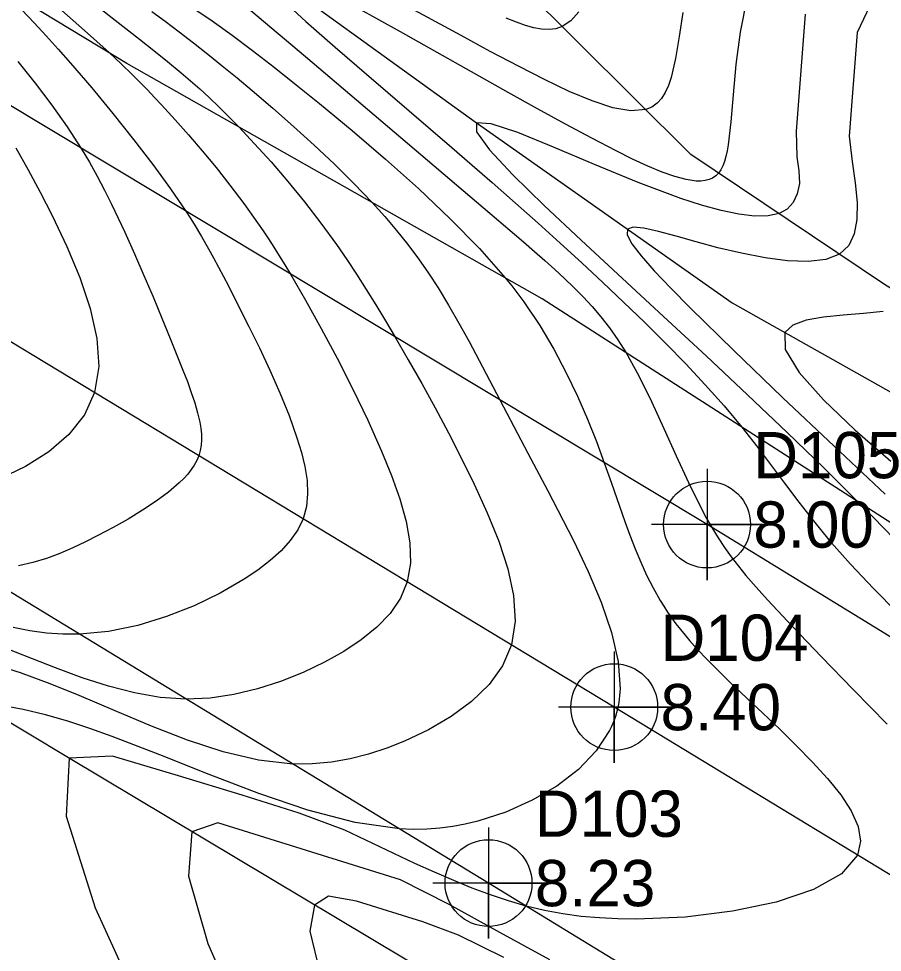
# Model space of a CAD drawing. Extents: x 2356077 to 2359823, y 225951 to 227822.
# Drawn here: x 2356934.2 to 2356980.8, y 227080.3 to 227130.7 of the extents above; entities that cross this region are included whole.
import ezdxf

# ---------------------------------------------------------------- set-up
doc = ezdxf.new("R2010")
doc.units = 0
for name, color, linetype in [('DTM Contours Major', 7, 'Continuous'), ('DTM Contours Minor', 7, 'Continuous'), ('Exist DTM Crownline', 7, 'Continuous'), ('Exist DTM Crownline Cogo Elevation', 7, 'Continuous'), ('Exist DTM Crownline Cogo Number', 7, 'Continuous'), ('Exist DTM Crownline Cogo Point CELL', 7, 'Continuous'), ('Exist Roads EOP', 7, 'Continuous'), ('Exist Roads EOP Cogo Elevation', 7, 'Continuous'), ('Exist Roads EOP Cogo Number', 7, 'Continuous'), ('Exist Roads EOP Cogo Point CELL', 7, 'Continuous'), ('PH Exist DTM Breakline', 7, 'Continuous')]:
    doc.layers.add(name, color=color, linetype=linetype)

msp = doc.modelspace()

# ---------------------------------------------------------------- linework, layer by layer
at = {"layer": 'DTM Contours Major'}
for points in [[(2356970.046, 227131.026), (2356969.842, 227129.718), (2356969.644, 227128.535), (2356969.405, 227127.512), (2356969.261, 227127.083), (2356969.09, 227126.704), (2356968.888, 227126.379), (2356968.649, 227126.113), (2356968.366, 227125.91), (2356968.035, 227125.774), (2356967.238, 227125.709), (2356966.263, 227125.877), (2356965.141, 227126.24), (2356963.902, 227126.758), (2356962.577, 227127.39), (2356961.196, 227128.097), (2356959.644, 227128.918), (2356958.072, 227129.767), (2356954.907, 227131.485)], [(2356934.362, 227131.153), (2356935.021, 227130.459), (2356935.674, 227129.753), (2356936.324, 227129.03), (2356936.976, 227128.288), (2356938.128, 227126.94), (2356939.272, 227125.555), (2356940.38, 227124.164), (2356941.424, 227122.801), (2356942.376, 227121.496), (2356943.206, 227120.283), (2356943.437, 227119.928), (2356943.655, 227119.582), (2356944.06, 227118.913), (2356944.436, 227118.259), (2356944.709, 227117.766), (2356944.977, 227117.268), (2356945.51, 227116.246), (2356946.058, 227115.164), (2356946.61, 227114.06), (2356947.179, 227112.897), (2356947.744, 227111.694), (2356948.284, 227110.47), (2356948.779, 227109.244), (2356949.21, 227108.036), (2356949.448, 227107.253), (2356949.634, 227106.488), (2356949.751, 227105.745), (2356949.784, 227105.026), (2356949.717, 227104.334), (2356949.536, 227103.672), (2356949.247, 227103.07), (2356948.849, 227102.494), (2356948.351, 227101.943), (2356947.764, 227101.413), (2356947.097, 227100.903), (2356946.36, 227100.409), (2356945.07, 227099.662), (2356943.66, 227098.978), (2356942.162, 227098.386), (2356940.609, 227097.913), (2356939.034, 227097.587), (2356937.469, 227097.435), (2356936.574, 227097.436), (2356935.685, 227097.5), (2356934.793, 227097.62), (2356933.89, 227097.791)], [(2356946.713, 227131.121), (2356948.195, 227129.886), (2356949.674, 227128.641), (2356954.099, 227124.882), (2356959.619, 227120.18), (2356961.437, 227118.625), (2356962.028, 227118.114), (2356962.594, 227117.618), (2356963.136, 227117.132), (2356963.656, 227116.651), (2356964.156, 227116.169), (2356964.661, 227115.659), (2356965.149, 227115.131), (2356965.622, 227114.577), (2356966.082, 227113.984), (2356966.531, 227113.342), (2356966.973, 227112.64), (2356967.665, 227111.385), (2356968.345, 227110.004), (2356969.016, 227108.549), (2356969.683, 227107.074), (2356970.348, 227105.633), (2356971.016, 227104.277), (2356971.309, 227103.726), (2356971.605, 227103.203), (2356971.944, 227102.647), (2356972.293, 227102.119), (2356972.657, 227101.611), (2356973.04, 227101.113), (2356973.448, 227100.613), (2356974, 227099.972), (2356974.613, 227099.289), (2356975.975, 227097.827), (2356977.531, 227096.208), (2356979.245, 227094.453), (2356981.08, 227092.581)], [(2356962.852, 227079.845), (2356960.158, 227081.321), (2356957.422, 227082.829), (2356954.803, 227084.17), (2356944.944, 227087.242), (2356943.532, 227086.77), (2356943.36, 227084.368), (2356944.398, 227080.732), (2356946.334, 227076.28)]]:
    msp.add_lwpolyline(points, dxfattribs=at)
at = {"layer": 'DTM Contours Minor'}
for points in [[(2356948.312, 227131.802), (2356949.692, 227130.537), (2356951.279, 227129.136), (2356952.959, 227127.681), (2356957.572, 227123.72), (2356958.674, 227122.768), (2356959.751, 227121.831), (2356961.013, 227120.721), (2356962.237, 227119.631), (2356963.427, 227118.556), (2356964.588, 227117.492), (2356965.724, 227116.434), (2356966.838, 227115.379), (2356967.985, 227114.272), (2356969.107, 227113.161), (2356970.199, 227112.042), (2356971.255, 227110.914), (2356972.269, 227109.773), (2356973.234, 227108.617), (2356974.018, 227107.618), (2356974.778, 227106.61), (2356975.532, 227105.595), (2356976.296, 227104.577), (2356977.086, 227103.558), (2356977.919, 227102.542), (2356979.09, 227101.22), (2356980.335, 227099.904), (2356981.628, 227098.594)], [(2356973.5, 227131.791), (2356973.135, 227129.96), (2356972.902, 227128.203), (2356972.751, 227126.57), (2356972.631, 227125.111), (2356972.49, 227123.878), (2356972.434, 227123.549), (2356972.369, 227123.248), (2356972.292, 227122.976), (2356972.202, 227122.733), (2356972.095, 227122.522), (2356971.969, 227122.343), (2356971.821, 227122.194), (2356971.651, 227122.078), (2356971.46, 227121.993), (2356971.249, 227121.939), (2356971.016, 227121.913), (2356970.763, 227121.915), (2356970.22, 227121.99), (2356969.604, 227122.154), (2356968.916, 227122.399), (2356968.159, 227122.717), (2356967.332, 227123.101), (2356966.44, 227123.543), (2356965.131, 227124.221), (2356963.715, 227124.981), (2356962.203, 227125.812), (2356960.606, 227126.703), (2356954.801, 227129.971), (2356952.453, 227131.271)], [(2356936.21, 227131.397), (2356937.736, 227130.053), (2356939.061, 227128.853), (2356939.715, 227128.239), (2356940.304, 227127.669), (2356940.728, 227127.248), (2356941.131, 227126.838), (2356941.518, 227126.435), (2356941.894, 227126.033), (2356942.638, 227125.218), (2356943.358, 227124.406), (2356944.094, 227123.549), (2356944.841, 227122.647), (2356945.593, 227121.697), (2356946.343, 227120.699), (2356947.087, 227119.652), (2356947.377, 227119.226), (2356947.667, 227118.789), (2356947.958, 227118.339), (2356948.252, 227117.874), (2356948.55, 227117.391), (2356948.855, 227116.886), (2356949.675, 227115.482), (2356950.524, 227113.957), (2356951.381, 227112.344), (2356952.223, 227110.678), (2356953.028, 227108.993), (2356953.772, 227107.323), (2356954.31, 227106.014), (2356954.764, 227104.746), (2356955.106, 227103.529), (2356955.306, 227102.37), (2356955.335, 227101.279), (2356955.162, 227100.265), (2356954.792, 227099.377), (2356954.238, 227098.562), (2356953.526, 227097.814), (2356952.681, 227097.13), (2356951.73, 227096.503), (2356950.698, 227095.928), (2356949.536, 227095.373), (2356948.324, 227094.886), (2356947.075, 227094.483), (2356945.8, 227094.18), (2356944.514, 227093.99), (2356943.228, 227093.93), (2356941.827, 227094.022), (2356940.43, 227094.263), (2356939.029, 227094.627), (2356937.611, 227095.087), (2356936.166, 227095.618), (2356932.751, 227096.95)], [(2356943.581, 227131.276), (2356944.625, 227130.559), (2356945.702, 227129.786), (2356946.816, 227128.956), (2356947.971, 227128.067), (2356949.172, 227127.118), (2356950.423, 227126.106), (2356952.183, 227124.648), (2356953.984, 227123.104), (2356955.769, 227121.505), (2356957.48, 227119.881), (2356959.061, 227118.262), (2356960.455, 227116.679), (2356960.804, 227116.245), (2356961.136, 227115.815), (2356961.452, 227115.388), (2356961.753, 227114.962), (2356962.041, 227114.535), (2356962.318, 227114.107), (2356963.073, 227112.84), (2356963.749, 227111.563), (2356964.353, 227110.294), (2356964.893, 227109.049), (2356965.374, 227107.844), (2356965.802, 227106.695), (2356966.196, 227105.59), (2356966.914, 227103.533), (2356967.186, 227102.786), (2356967.467, 227102.052), (2356967.765, 227101.331), (2356968.084, 227100.625), (2356968.43, 227099.936), (2356968.811, 227099.264), (2356969.008, 227098.945), (2356969.216, 227098.63), (2356969.435, 227098.316), (2356969.665, 227098.004), (2356969.907, 227097.692), (2356970.162, 227097.379), (2356970.409, 227097.09), (2356970.667, 227096.799), (2356970.938, 227096.505), (2356971.22, 227096.206), (2356971.515, 227095.903), (2356971.822, 227095.594), (2356972.621, 227094.816), (2356974.365, 227093.168), (2356975.269, 227092.306), (2356976.167, 227091.426), (2356977.04, 227090.532), (2356977.85, 227089.645), (2356978.566, 227088.76), (2356979.136, 227087.892), (2356979.511, 227087.051), (2356979.639, 227086.25), (2356979.471, 227085.502), (2356978.601, 227084.497), (2356977.091, 227083.65), (2356975.085, 227082.97), (2356972.728, 227082.469), (2356970.166, 227082.158), (2356967.542, 227082.046), (2356966.539, 227082.059), (2356965.545, 227082.109), (2356964.556, 227082.198), (2356963.568, 227082.333), (2356962.578, 227082.516), (2356961.581, 227082.753), (2356960.627, 227083.029), (2356959.66, 227083.354), (2356958.676, 227083.723), (2356957.669, 227084.133), (2356956.637, 227084.58), (2356955.574, 227085.061), (2356951.801, 227086.851), (2356949.331, 227087.779), (2356946.243, 227088.742), (2356942.817, 227089.782), (2356939.254, 227090.853), (2356936.908, 227090.735), (2356936.744, 227087.601), (2356938.319, 227082.653), (2356941.103, 227076.532)], [(2356980.137, 227131.369), (2356979.447, 227129.934), (2356979.012, 227124.333), (2356979.174, 227122.966), (2356979.344, 227121.81), (2356979.456, 227120.748), (2356979.431, 227119.839), (2356979.292, 227119.057), (2356978.996, 227118.424), (2356978.497, 227117.962), (2356977.752, 227117.682), (2356976.802, 227117.574), (2356975.695, 227117.612), (2356974.481, 227117.766), (2356973.21, 227118.01), (2356971.931, 227118.315), (2356970.766, 227118.63), (2356969.683, 227118.937), (2356968.725, 227119.196), (2356967.938, 227119.371), (2356967.366, 227119.422), (2356967.053, 227119.312), (2356967.031, 227119.01), (2356967.285, 227118.524), (2356967.784, 227117.87), (2356968.496, 227117.064), (2356969.393, 227116.123), (2356970.443, 227115.064), (2356972.788, 227112.759), (2356975.429, 227110.219), (2356978.205, 227107.587), (2356980.958, 227105.007)], [(2356938.654, 227131.171), (2356940.705, 227129.58), (2356941.482, 227128.969), (2356942.228, 227128.367), (2356942.961, 227127.756), (2356943.456, 227127.33), (2356943.956, 227126.887), (2356944.464, 227126.422), (2356944.984, 227125.929), (2356945.519, 227125.403), (2356946.072, 227124.839), (2356946.925, 227123.931), (2356947.809, 227122.943), (2356948.708, 227121.89), (2356949.607, 227120.786), (2356950.49, 227119.644), (2356951.341, 227118.479), (2356951.892, 227117.683), (2356952.426, 227116.879), (2356952.95, 227116.062), (2356953.467, 227115.227), (2356953.983, 227114.371), (2356954.504, 227113.489), (2356955.218, 227112.257), (2356955.941, 227110.978), (2356956.666, 227109.659), (2356957.384, 227108.307), (2356958.09, 227106.93), (2356958.773, 227105.534), (2356959.481, 227103.997), (2356960.105, 227102.468), (2356960.596, 227100.969), (2356960.906, 227099.52), (2356960.986, 227098.143), (2356960.788, 227096.859), (2356960.31, 227095.737), (2356959.579, 227094.718), (2356958.64, 227093.801), (2356957.539, 227092.986), (2356956.318, 227092.272), (2356955.023, 227091.659), (2356954.058, 227091.277), (2356953.076, 227090.956), (2356952.079, 227090.702), (2356951.065, 227090.524), (2356950.034, 227090.429), (2356948.986, 227090.424), (2356947.127, 227090.636), (2356945.227, 227091.086), (2356943.298, 227091.717), (2356941.351, 227092.471), (2356939.397, 227093.292), (2356937.448, 227094.122), (2356935.878, 227094.762), (2356934.277, 227095.353), (2356932.604, 227095.875)], [(2356941.381, 227131.07), (2356942.096, 227130.545), (2356942.853, 227129.975), (2356943.618, 227129.385), (2356944.391, 227128.775), (2356945.175, 227128.143), (2356945.972, 227127.488), (2356946.783, 227126.808), (2356947.898, 227125.854), (2356949.025, 227124.865), (2356950.143, 227123.851), (2356951.235, 227122.821), (2356952.281, 227121.787), (2356953.263, 227120.759), (2356953.946, 227119.998), (2356954.588, 227119.241), (2356955.192, 227118.484), (2356955.762, 227117.719), (2356956.305, 227116.943), (2356956.823, 227116.151), (2356957.398, 227115.209), (2356957.955, 227114.238), (2356958.501, 227113.24), (2356959.045, 227112.216), (2356960.153, 227110.092), (2356961.678, 227107.215), (2356962.75, 227105.187), (2356963.299, 227104.136), (2356964.132, 227102.5), (2356964.927, 227100.833), (2356965.629, 227099.168), (2356966.186, 227097.535), (2356966.544, 227095.967), (2356966.649, 227094.494), (2356966.641, 227094.305), (2356966.628, 227094.117), (2356966.608, 227093.933), (2356966.582, 227093.75), (2356966.55, 227093.57), (2356966.512, 227093.392), (2356966.461, 227093.193), (2356966.402, 227092.997), (2356966.334, 227092.803), (2356966.259, 227092.612), (2356966.176, 227092.424), (2356966.086, 227092.238), (2356965.365, 227091.134), (2356964.401, 227090.129), (2356963.237, 227089.235), (2356961.915, 227088.465), (2356960.479, 227087.831), (2356958.971, 227087.345), (2356958.298, 227087.183), (2356957.617, 227087.053), (2356956.924, 227086.96), (2356956.216, 227086.905), (2356955.491, 227086.89), (2356954.744, 227086.918), (2356952.351, 227087.266), (2356949.798, 227087.935), (2356947.149, 227088.83), (2356944.463, 227089.855), (2356941.803, 227090.913), (2356939.228, 227091.909), (2356938.023, 227092.341), (2356936.834, 227092.732), (2356935.639, 227093.077), (2356934.418, 227093.372), (2356933.153, 227093.612)], [(2356976.644, 227130.928), (2356976.153, 227124.601), (2356976.196, 227123.216), (2356976.306, 227122.462), (2356976.341, 227121.774), (2356976.208, 227121.218), (2356975.993, 227120.755), (2356975.675, 227120.397), (2356975.233, 227120.152), (2356974.64, 227120.028), (2356973.911, 227120.022), (2356973.06, 227120.124), (2356972.102, 227120.325), (2356971.052, 227120.613), (2356969.926, 227120.978), (2356967.628, 227121.84), (2356965.279, 227122.809), (2356963.056, 227123.751), (2356961.135, 227124.53), (2356959.693, 227125.011), (2356958.906, 227125.059), (2356958.9, 227124.574), (2356959.596, 227123.607), (2356960.858, 227122.249), (2356962.552, 227120.591), (2356964.543, 227118.723), (2356969.004, 227114.604), (2356971.299, 227112.473), (2356973.538, 227110.373), (2356975.679, 227108.339), (2356977.679, 227106.402), (2356979.495, 227104.594), (2356980.313, 227103.758), (2356982.601, 227101.395)], [(2356964.424, 227131.047), (2356964.002, 227130.574), (2356963.533, 227130.257), (2356963.187, 227130.142), (2356962.816, 227130.099), (2356962.417, 227130.12), (2356961.992, 227130.197), (2356961.541, 227130.322), (2356961.063, 227130.487), (2356960.507, 227130.704)], [(2356934.145, 227128.365), (2356935.079, 227127.196), (2356935.968, 227126.021), (2356936.799, 227124.847), (2356937.558, 227123.68), (2356938.009, 227122.925), (2356938.43, 227122.173), (2356938.824, 227121.422), (2356939.199, 227120.67), (2356939.559, 227119.915), (2356939.911, 227119.152), (2356940.433, 227117.989), (2356940.943, 227116.819), (2356941.439, 227115.656), (2356941.916, 227114.514), (2356942.37, 227113.406), (2356943.052, 227111.706), (2356943.29, 227111.091), (2356943.505, 227110.501), (2356943.692, 227109.936), (2356943.847, 227109.397), (2356943.964, 227108.884), (2356944.018, 227108.558), (2356944.05, 227108.242), (2356944.058, 227107.937), (2356944.039, 227107.642), (2356943.991, 227107.356), (2356943.911, 227107.078), (2356943.803, 227106.822), (2356943.666, 227106.572), (2356943.501, 227106.327), (2356943.31, 227106.087), (2356943.095, 227105.85), (2356942.858, 227105.616), (2356942.272, 227105.111), (2356941.605, 227104.615), (2356940.875, 227104.13), (2356940.097, 227103.658), (2356939.288, 227103.202), (2356938.465, 227102.764), (2356937.788, 227102.419), (2356937.104, 227102.094), (2356936.408, 227101.796), (2356935.692, 227101.531), (2356934.95, 227101.306), (2356934.173, 227101.128)], [(2356934.024, 227123.715), (2356934.695, 227122.526), (2356935.349, 227121.304), (2356935.986, 227120.052), (2356936.781, 227118.382), (2356937.489, 227116.696), (2356938.051, 227115.03), (2356938.41, 227113.416), (2356938.508, 227111.89), (2356938.285, 227110.485), (2356937.738, 227109.283), (2356936.897, 227108.219), (2356935.817, 227107.291), (2356934.548, 227106.495), (2356933.143, 227105.827)], [(2356980.848, 227114.868), (2356979.799, 227114.763), (2356978.701, 227114.675), (2356977.64, 227114.565), (2356976.702, 227114.397), (2356975.974, 227114.132), (2356975.54, 227113.732), (2356975.565, 227112.811), (2356976.316, 227111.572), (2356977.627, 227110.099), (2356979.334, 227108.476), (2356981.27, 227106.789)], [(2356960.384, 227079.974), (2356957.934, 227081.183), (2356956.003, 227081.896), (2356952.43, 227083.009), (2356950.917, 227083.288), (2356950.157, 227082.806), (2356949.908, 227081.394), (2356950.418, 227079.242)]]:
    msp.add_lwpolyline(points, dxfattribs=at)
at = {"layer": 'Exist DTM Crownline'}
msp.add_lwpolyline([(2357542.756, 226741.609), (2357459.889, 226792.427), (2357374.177, 226844.74), (2357291.426, 226895.083), (2357208.118, 226946.275), (2357125.882, 226996.539), (2357045.017, 227045.595), (2356966.337, 227093.498), (2356883.413, 227143.712), (2356799.704, 227194.618), (2356722.637, 227241.528), (2356636.765, 227293.74), (2356553.053, 227344.465), (2356470.397, 227394.758), (2356383.201, 227447.638), (2356299.889, 227498.478), (2356223.248, 227545.375)], dxfattribs=at)
at = {"layer": 'Exist DTM Crownline Cogo Point CELL'}
msp.add_lwpolyline([(2356966.337, 227096.498), (2356966.337, 227090.498), (2356966.337, 227093.498), (2356969.337, 227093.498), (2356963.337, 227093.498)], dxfattribs=at)
msp.add_circle((2356966.337, 227093.498), 2.344, dxfattribs=at)
at = {"layer": 'Exist Roads EOP'}
for points in [[(2357548.158, 226751.097), (2357465.654, 226801.744), (2357379.741, 226854.27), (2357296.317, 226905.048), (2357214.489, 226955.136), (2357131.706, 227005.719), (2357050.471, 227054.837), (2356971.347, 227103.361), (2356888.766, 227153.021), (2356805.008, 227204.071), (2356729.232, 227250.322), (2356641.873, 227303.321), (2356558.204, 227353.943), (2356475.441, 227404.348), (2356389.192, 227456.864), (2356305.906, 227507.596), (2356229.771, 227554.142)], [(2357548.158, 226751.097), (2357551.518, 226748.955), (2357539.932, 226730.044), (2357536.732, 226732.588), (2357457.094, 226780.918), (2357368.575, 226834.971), (2357285.95, 226885.112), (2357202.56, 226936.462), (2357119.743, 226986.718), (2357040.047, 227034.838), (2356959.55, 227083.993), (2356876.77, 227134.388), (2356794.33, 227184.148), (2356716.529, 227232.438), (2356632.17, 227283.448), (2356547.589, 227334.799), (2356465.16, 227384.805), (2356376.528, 227438.798), (2356293.908, 227488.913), (2356217.843, 227535.566)]]:
    msp.add_lwpolyline(points, dxfattribs=at)
at = {"layer": 'Exist Roads EOP Cogo Point CELL'}
for points in [[(2356971.347, 227106.361), (2356971.347, 227100.361), (2356971.347, 227103.361), (2356974.347, 227103.361), (2356968.347, 227103.361)], [(2356959.55, 227086.993), (2356959.55, 227080.993), (2356959.55, 227083.993), (2356962.55, 227083.993), (2356956.55, 227083.993)]]:
    msp.add_lwpolyline(points, dxfattribs=at)
for centre in [(2356971.347, 227103.361), (2356959.55, 227083.993)]:
    msp.add_circle(centre, 2.344, dxfattribs=at)
at = {"layer": 'PH Exist DTM Breakline'}
for points in [[(2357004.214, 227103.914), (2356991.287, 227110.068), (2356980.978, 227116.297), (2356970.473, 227123.347), (2356961.286, 227132.494), (2356948.905, 227141.558), (2356935.397, 227149.152), (2356921.407, 227156.77), (2356909.769, 227164.171), (2356894.659, 227173.593), (2356880.876, 227181.799), (2356863.452, 227192.924), (2356849.479, 227201.151), (2356841.501, 227207.716)], [(2357155.348, 226996.955), (2357128.448, 227014.182), (2357101.337, 227031.473), (2357077.603, 227046.254), (2357053.666, 227060.059), (2357032.869, 227072.571), (2357008.169, 227087.493), (2356986.501, 227100.092), (2356962.443, 227115.551), (2356940.024, 227128.271), (2356918.699, 227141.164), (2356897.865, 227153.843), (2356874.115, 227168.2), (2356855.847, 227178.772), (2356834.49, 227192.255)], [(2357134.751, 226970.426), (2357100.659, 226991.809), (2357071.862, 227008.067), (2357043.428, 227025.569), (2357015.94, 227042.585), (2356988.871, 227059.572), (2356962.296, 227075.541), (2356936.875, 227090.755), (2356912.501, 227105.418), (2356894.323, 227115.538), (2356874.006, 227127.776), (2356827.187, 227157.253)], [(2356945.059, 227135.06), (2356958.825, 227125.117), (2356972.695, 227115.332), (2356986.414, 227107.619), (2357000.544, 227099.698), (2357013.925, 227093.39), (2357029.127, 227086.374), (2357045.762, 227077.215), (2357060.558, 227068.898), (2357073.945, 227061.348), (2357089.166, 227049.636), (2357106.174, 227040.067), (2357123.678, 227030.226), (2357139.456, 227020.451), (2357150.729, 227012.126), (2357158.803, 227005.816)]]:
    msp.add_lwpolyline(points, dxfattribs=at)

# ---------------------------------------------------------------- texts
at = {"layer": 'Exist DTM Crownline Cogo Elevation'}
msp.add_text('8.40', height=2.5, dxfattribs=at).set_placement((2356968.837, 227092.248))
at = {"layer": 'Exist DTM Crownline Cogo Number'}
msp.add_text('D104', height=2.5, dxfattribs=at).set_placement((2356968.837, 227095.998))
at = {"layer": 'Exist Roads EOP Cogo Elevation'}
for s, p in [('8.00', (2356973.847, 227102.111)), ('8.23', (2356962.05, 227082.743))]:
    msp.add_text(s, height=2.5, dxfattribs=at).set_placement(p)
at = {"layer": 'Exist Roads EOP Cogo Number'}
for s, p in [('D105', (2356973.847, 227105.861)), ('D103', (2356962.05, 227086.493))]:
    msp.add_text(s, height=2.5, dxfattribs=at).set_placement(p)

doc.saveas('drawing.dxf')
